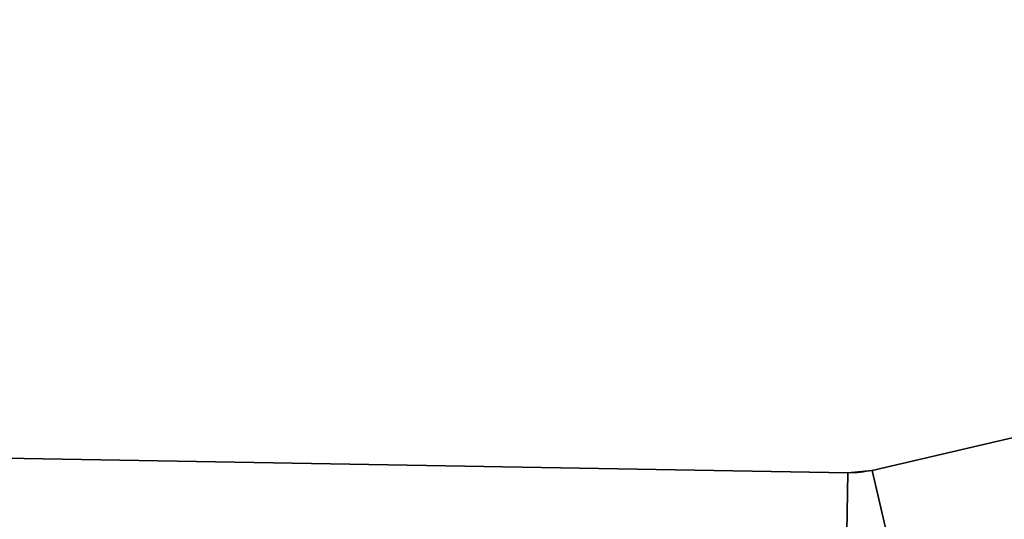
# Model space of a CAD drawing. Header units: millimetres. Extents: x -603 to 3703, y -120 to 193.
# Tile 905 of 938: x 3522 to 3531.96, y -16.26 to -11.2. Entities that reach past the tile are written whole.
import ezdxf

# ---------------------------------------------------------------- set-up
doc = ezdxf.new("R2010")
doc.units = ezdxf.units.MM
doc.layers.add('151', color=7, linetype='Continuous', true_color=0xffffff)

# ---------------------------------------------------------------- blocks, each defined once
blk = doc.blocks.new('UG_SURFACE_003')
at = {"layer": '151', "color": 252, "linetype": 'Continuous', "lineweight": 35}
for points in [[(3702.5001, -35, 2213.0001), (3702.5001, 174.4, 2213.0001), (2297.4999, 174.4, 2213.0001), (2297.4999, -35, 2213.0001)], [(2447.5, -35, 2063), (2447.5, 174.4, 2063), (3552.5, 174.4, 2063), (3552.5, -35, 2063)]]:
    blk.add_3dface(points, dxfattribs=at)
blk = doc.blocks.new('UG_SURFACE_182')
at = {"layer": '151', "color": 252, "linetype": 'Continuous', "lineweight": 35}
for points in [[(3530.6203, -15.76, 1710), (3530.6203, -15.76, 1850), (3532.5, -15.3228, 1850), (3532.5, -15.3228, 1710)], [(3530.8468, -16.734, 1850), (3532.7265, -16.2968, 1850), (3532.5, -15.3228, 1850), (3530.6203, -15.76, 1850)], [(3530.6203, -15.76, 1710), (3532.5, -15.3228, 1710), (3532.7265, -16.2968, 1710), (3530.8468, -16.734, 1710)], [(3530.3764, -15.7859, 1850), (3516.0348, -15.5355, 1850), (3516.0174, -16.5354, 1850), (3530.359, -16.7857, 1850)], [(3530.359, -16.7857, 1710), (3516.0174, -16.5354, 1710), (3516.0348, -15.5355, 1710), (3530.3764, -15.7859, 1710)], [(3530.3764, -15.7859, 1850), (3530.3764, -15.7859, 1710), (3516.0348, -15.5355, 1712), (3516.0348, -15.5355, 1848)], [(3530.3764, -15.7859, 1710), (3516.0348, -15.5355, 1710), (3516.0348, -15.5355, 1712)], [(3516.0348, -15.5355, 1848), (3516.0348, -15.5355, 1850), (3530.3764, -15.7859, 1850)], [(3530.6203, -15.76, 1850), (3530.3764, -15.7859, 1850), (3530.359, -16.7857, 1850), (3530.8468, -16.734, 1850)], [(3530.8468, -16.734, 1710), (3530.359, -16.7857, 1710), (3530.3764, -15.7859, 1710), (3530.6203, -15.76, 1710)], [(3530.3764, -15.7859, 1710), (3530.3764, -15.7859, 1850), (3530.6203, -15.76, 1850), (3530.6203, -15.76, 1710)]]:
    blk.add_3dface(points, dxfattribs=at)
blk = doc.blocks.new('UG_SURFACE_214')
at = {"layer": '151', "color": 252, "linetype": 'Continuous', "lineweight": 35}
for points in [[(3530.6203, -15.76, 275), (3530.6203, -15.76, 415), (3532.5, -15.3228, 415), (3532.5, -15.3228, 275)], [(3530.8468, -16.734, 415), (3532.7265, -16.2968, 415), (3532.5, -15.3228, 415), (3530.6203, -15.76, 415)], [(3530.6203, -15.76, 275), (3532.5, -15.3228, 275), (3532.7265, -16.2968, 275), (3530.8468, -16.734, 275)], [(3530.3764, -15.7859, 415), (3516.0348, -15.5355, 415), (3516.0174, -16.5354, 415), (3530.359, -16.7857, 415)], [(3530.359, -16.7857, 275), (3516.0174, -16.5354, 275), (3516.0348, -15.5355, 275), (3530.3764, -15.7859, 275)], [(3530.3764, -15.7859, 415), (3530.3764, -15.7859, 275), (3516.0348, -15.5355, 277), (3516.0348, -15.5355, 413)], [(3530.3764, -15.7859, 275), (3516.0348, -15.5355, 275), (3516.0348, -15.5355, 277)], [(3516.0348, -15.5355, 413), (3516.0348, -15.5355, 415), (3530.3764, -15.7859, 415)], [(3530.6203, -15.76, 415), (3530.3764, -15.7859, 415), (3530.359, -16.7857, 415), (3530.8468, -16.734, 415)], [(3530.8468, -16.734, 275), (3530.359, -16.7857, 275), (3530.3764, -15.7859, 275), (3530.6203, -15.76, 275)], [(3530.3764, -15.7859, 275), (3530.3764, -15.7859, 415), (3530.6203, -15.76, 415), (3530.6203, -15.76, 275)]]:
    blk.add_3dface(points, dxfattribs=at)

msp = doc.modelspace()

# ---------------------------------------------------------------- linework, layer by layer
at = {"layer": '151', "color": 252, "linetype": 'Continuous', "lineweight": -3, "true_color": 0x939598}
for p, q in [((3532.5, -15.3228, 1710), (3530.6204, -15.76, 1710)), ((3532.5, -15.3228, 1850), (3530.6204, -15.76, 1850)), ((3532.5, -15.3228, 275), (3530.6204, -15.76, 275)), ((3532.5, -15.3228, 415), (3530.6204, -15.76, 415)), ((3530.3764, -15.7859, 1710), (3516.0349, -15.5355, 1710)), ((3530.3764, -15.7859, 1850), (3516.0349, -15.5355, 1850)), ((3530.3764, -15.7859, 415), (3516.0349, -15.5355, 415)), ((3530.3764, -15.7859, 275), (3516.0349, -15.5355, 275)), ((3530.3764, -15.7859, 1710), (3530.3764, -15.7859, 1850)), ((3530.3764, -15.7859, 275), (3530.3764, -15.7859, 415)), ((3530.6204, -15.76, 1710), (3530.6204, -15.76, 1850)), ((3530.6204, -15.76, 275), (3530.6204, -15.76, 415))]:
    msp.add_line(p, q, dxfattribs=at)
at = {"layer": '151', "color": 252, "linetype": 'Continuous', "lineweight": -3, "true_color": 0x939598, "extrusion": (0, 0, -1)}
for centre in [(-3530.3939, -14.786, -1710), (-3530.3939, -14.786, -1850), (-3530.3939, -14.786, -415), (-3530.3939, -14.786, -275)]:
    msp.add_arc(centre, 1, 256.90675, 271, dxfattribs=at)

# ---------------------------------------------------------------- block references
at = {"layer": '151', "color": 252, "linetype": 'Continuous', "lineweight": -3, "true_color": 0x939598}
for name in ['UG_SURFACE_003', 'UG_SURFACE_182', 'UG_SURFACE_214']:
    msp.add_blockref(name, (0, 0), dxfattribs=at)

doc.saveas('drawing.dxf')
